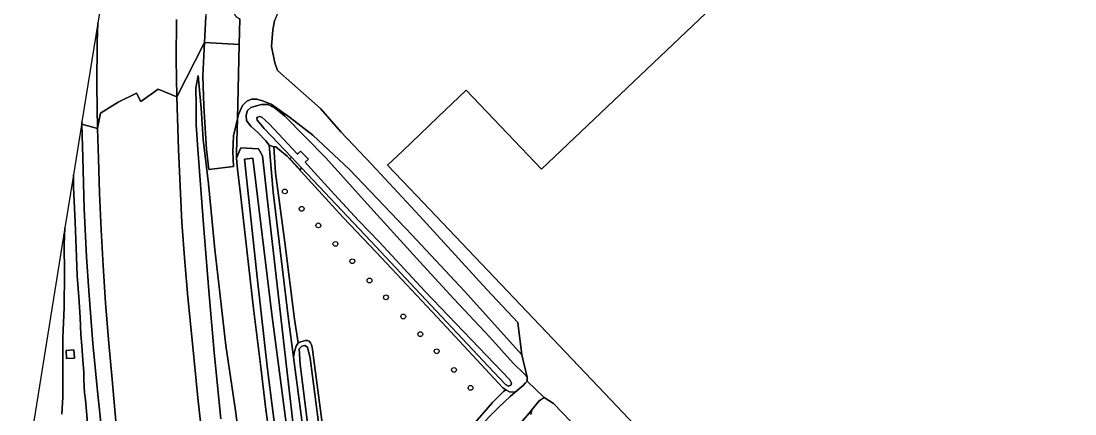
# Model space of a CAD drawing. Extents: x 156141 to 158132, y 385651 to 388333.
# Drawn here: x 156141.3 to 156355, y 387723 to 387802.7 of the extents above; entities that cross this region are included whole.
import ezdxf

# ---------------------------------------------------------------- set-up
doc = ezdxf.new("R2010")
doc.units = 0
for name, color, linetype in [('IMGEO_Berm_groen', 7, 'Continuous'), ('IMGEO_Berm_onverhard', 7, 'Continuous'), ('IMGEO_Boom', 7, 'Continuous'), ('IMGEO_Erf', 7, 'Continuous'), ('IMGEO_Grasland_overig', 7, 'Continuous'), ('IMGEO_Groenvoorziening', 7, 'Continuous'), ('IMGEO_Muur', 7, 'Continuous'), ('IMGEO_Oever', 7, 'Continuous'), ('IMGEO_Pand', 7, 'Continuous'), ('IMGEO_Rijbaan_autosnelweg', 7, 'Continuous'), ('IMGEO_Terreindeel_gesloten', 7, 'Continuous'), ('IMGEO_Terreindeel_onvherhard', 7, 'Continuous'), ('IMGEO_Waterloop', 7, 'Continuous')]:
    doc.layers.add(name, color=color, linetype=linetype)

msp = doc.modelspace()

# ---------------------------------------------------------------- linework, layer by layer
at = {"layer": 'IMGEO_Berm_groen'}
for points in [[(156172.8, 387802.97), (156172.74, 387794.88), (156172.88, 387787.26), (156178.5, 387798.33), (156178.77, 387803.56)], [(156192.66, 387711.59), (156190.94, 387723.88), (156189.93, 387732.44), (156188.41, 387744.33), (156187.09, 387756.23), (156185.86, 387767.03), (156185.22, 387772.64), (156184.97, 387774.88), (156184.98, 387775.2), (156185.01, 387775.93), (156185.17, 387782.8), (156184.4, 387779.37), (156184.28, 387776.16), (156184.41, 387773.14), (156179.41, 387772.54), (156178.93, 387776.62), (156178.38, 387785.42), (156178.18, 387791.54), (156178.5, 387798.33), (156172.88, 387787.26), (156173.21, 387776.58), (156173.94, 387761.78), (156174.49, 387753.83), (156175.11, 387746.66), (156176.04, 387737.25), (156177.16, 387726.24), (156178.53, 387714.08)], [(156181.84, 387721.99), (156180.44, 387735.4), (156179.38, 387747.96), (156178.29, 387761.39), (156177.16, 387776.7), (156176.85, 387781.61), (156176.81, 387785.53), (156176.78, 387789.13), (156177.19, 387791.6), (156177.43, 387789.38), (156177.84, 387784.99), (156178.23, 387778.66), (156179.35, 387769.61), (156180.61, 387756.29), (156181.61, 387747.56), (156182.85, 387736.82), (156184.81, 387723.66), (156186.24, 387712.79)], [(156161.09, 387715.34), (156160.38, 387723.06), (156159.73, 387730.73), (156159.12, 387737.26), (156158.46, 387745.49), (156157.96, 387752.99), (156157.57, 387760.3), (156157.23, 387767.73), (156157.02, 387774.76), (156156.8, 387780.85), (156153.65, 387781.74), (156153.81, 387774.96), (156154.12, 387764.59), (156154.56, 387754.84), (156155.06, 387747.96), (156155.85, 387737.28), (156156.83, 387727.6), (156157.76, 387718.65)], [(156155.06, 387718.01), (156154.4, 387725.85), (156154.18, 387727.23), (156154.01, 387729.89), (156154.05, 387731.34), (156153.81, 387733.89), (156153.61, 387736.8), (156153.4, 387739.1), (156153.31, 387742.5), (156153.04, 387746.69), (156152.69, 387751), (156152.52, 387754.81), (156152.26, 387761.89), (156151.91, 387768.99), (156151.91, 387771.46), (156150.18, 387760.7), (156150.08, 387757.25), (156150.12, 387751.6), (156150.07, 387744.55), (156149.8, 387738.43), (156149.77, 387730.17), (156149.76, 387726.37), (156149.56, 387722.94)]]:
    msp.add_lwpolyline(points, dxfattribs=at)
for points in [[(156156.85, 387802.21), (156153.64, 387782.23), (156153.65, 387781.74), (156156.8, 387780.85), (156156.67, 387789.47), (156156.74, 387798.52)], [(156150.45, 387735.86), (156152.03, 387735.95), (156152.12, 387734.29), (156150.54, 387734.2)]]:
    msp.add_lwpolyline(points, close=True, dxfattribs=at)
at = {"layer": 'IMGEO_Berm_onverhard'}
msp.add_lwpolyline([(156178.5, 387798.33), (156185.52, 387797.91), (156185.64, 387803.1), (156185.56, 387803.09), (156184.95, 387803.53), (156184.42, 387804.51), (156184.23, 387806.18), (156184.12, 387808.06), (156183.97, 387810.61), (156179.31, 387810.82), (156179.05, 387808.32), (156178.77, 387803.56)], close=True, dxfattribs=at)
at = {"layer": 'IMGEO_Boom'}
for centre in [(156194.79, 387768.1), (156198.21, 387764.57), (156201.59, 387761.21), (156205.05, 387757.46), (156208.48, 387753.94), (156211.96, 387750.03), (156215.3, 387746.62), (156218.81, 387742.73), (156222.26, 387739.15), (156225.59, 387735.68), (156229.09, 387731.9), (156232.46, 387728.27)]:
    msp.add_circle(centre, 0.489, dxfattribs=at)
at = {"layer": 'IMGEO_Erf'}
for points in [[(156354.46, 387955.58), (156241.28, 387851.86), (156232.32, 387843.14), (156221.47, 387833.09), (156197.18, 387809.38), (156195.52, 387807.41), (156193.77, 387805.31), (156192.71, 387802.68), (156192.35, 387800.86), (156192.1, 387797.52), (156192.76, 387794.16), (156193.3, 387792.65), (156202, 387784.95), (156206.14, 387780.21), (156212.43, 387773.56), (156222.11, 387763.13), (156235.73, 387748.21), (156242.05, 387741.5), (156242.87, 387734.94), (156243.92, 387730.46), (156243.92, 387729.61), (156247.36, 387726.27), (156249.25, 387725.09), (156276.69, 387696.53)], [(156269.51, 387716.77), (156262.1, 387724.57), (156258.31, 387728.55), (156221.48, 387767.29), (156220.05, 387768.79), (156215.64, 387773.42), (156218.72, 387776.36), (156225.83, 387783.16), (156231.56, 387788.64), (156246.82, 387772.59), (156370.75, 387890.36), (156456.37, 387800.39), (156460.64, 387795.89), (156457.2, 387792.62), (156460.27, 387789.4), (156466.18, 387783.18), (156454.13, 387771.74), (156550.24, 387670.79)]]:
    msp.add_lwpolyline(points, dxfattribs=at)
at = {"layer": 'IMGEO_Grasland_overig'}
for points in [[(156186.24, 387712.79), (156184.81, 387723.66), (156182.85, 387736.82), (156181.61, 387747.56), (156180.61, 387756.29), (156179.35, 387769.61), (156178.23, 387778.66), (156177.84, 387784.99), (156177.43, 387789.38), (156177.19, 387791.6), (156176.78, 387789.13), (156176.81, 387785.53), (156176.85, 387781.61), (156177.16, 387776.7), (156178.29, 387761.39), (156179.38, 387747.96), (156180.44, 387735.4), (156181.84, 387721.99)], [(156157.76, 387718.65), (156156.83, 387727.6), (156155.85, 387737.28), (156155.06, 387747.96), (156154.56, 387754.84), (156154.12, 387764.59), (156153.81, 387774.96), (156153.65, 387781.74), (156153.54, 387781.58), (156151.91, 387771.46), (156151.91, 387768.99), (156152.26, 387761.89), (156152.52, 387754.81), (156152.69, 387751), (156153.04, 387746.69), (156153.31, 387742.5), (156153.4, 387739.1), (156153.61, 387736.8), (156153.81, 387733.89), (156154.05, 387731.34), (156154.01, 387729.89), (156154.18, 387727.23), (156154.4, 387725.85), (156155.06, 387718.01)], [(156232.93, 387720.7), (156236.92, 387725.32), (156239.16, 387727.53), (156239.61, 387727.83), (156239.02, 387728.27), (156226.65, 387741.6), (156219.5, 387749.14), (156213.33, 387755.78), (156206.6, 387762.84), (156195.26, 387775.22), (156192.99, 387777.12), (156192.58, 387777.14), (156192.87, 387771.86), (156194.8, 387757.77), (156196.75, 387742.17), (156197.53, 387737.36), (156198.04, 387737.57), (156198.53, 387737.75), (156198.99, 387737.85), (156199.39, 387737.85), (156199.71, 387737.72), (156199.98, 387737.41), (156200.18, 387736.99), (156200.35, 387736.52), (156217.07, 387609.27)], [(156149.56, 387722.94), (156149.76, 387726.37), (156149.77, 387730.17), (156149.8, 387738.43), (156150.07, 387744.55), (156150.12, 387751.6), (156150.08, 387757.25), (156150.18, 387760.7), (156141.31, 387705.45)], [(156238.48, 387716.32), (156244.35, 387723.13), (156244.88, 387723.79), (156246.34, 387725.64), (156247.36, 387726.27), (156243.92, 387729.61), (156243.58, 387729.3), (156243.14, 387728.75), (156241.52, 387727.37), (156240.47, 387726.48), (156238.29, 387724.38), (156233.46, 387719.54)], [(156244.67, 387722.83), (156244.88, 387723.79), (156244.35, 387723.13), (156238.48, 387716.32)]]:
    msp.add_lwpolyline(points, dxfattribs=at)
for points in [[(156153.64, 387782.23), (156153.54, 387781.58), (156153.65, 387781.74)], [(156194.8, 387757.77), (156192.87, 387771.86), (156192.58, 387777.14), (156191.63, 387777.48), (156192.46, 387767.93), (156195.51, 387742.21), (156196.54, 387734.5), (156196.77, 387735.6), (156197.09, 387736.71), (156197.53, 387737.36), (156196.75, 387742.17)], [(156240.47, 387726.48), (156241.52, 387727.37), (156240.35, 387727.44), (156239.61, 387727.83), (156239.16, 387727.53), (156236.92, 387725.32), (156232.93, 387720.7), (156231.02, 387718.13), (156230.69, 387717.49), (156230.96, 387717.51), (156233.46, 387719.54), (156238.29, 387724.38)]]:
    msp.add_lwpolyline(points, close=True, dxfattribs=at)
at = {"layer": 'IMGEO_Groenvoorziening'}
for points in [[(156185.64, 387803.1), (156185.52, 387797.91), (156185.17, 387782.8), (156185.37, 387783.7), (156186.19, 387785.55), (156187.07, 387786.38), (156188.02, 387786.79), (156189.11, 387786.8), (156190.28, 387786.49), (156192, 387785.82), (156195.77, 387783.17), (156200.49, 387779.5), (156207.89, 387772.52), (156220.53, 387759.32), (156231.26, 387747.85), (156242.87, 387734.94), (156242.05, 387741.5), (156235.73, 387748.21), (156222.11, 387763.13), (156212.43, 387773.56), (156206.14, 387780.21), (156202, 387784.95), (156193.3, 387792.65), (156192.76, 387794.16), (156192.1, 387797.52), (156192.35, 387800.86), (156192.71, 387802.68)], [(156202.29, 387691.04), (156196.54, 387734.5), (156195.51, 387742.21), (156192.46, 387767.93), (156191.63, 387777.48), (156190.96, 387778.34), (156189.35, 387780.04), (156188, 387781.26), (156187.58, 387781.72), (156186.99, 387782.48), (156186.96, 387783.6), (156187.21, 387784.49), (156187.92, 387785.12), (156189.03, 387785.47), (156190.07, 387785.75), (156191.39, 387785.74), (156192.91, 387784.89), (156194.71, 387783.44), (156203.08, 387774.91), (156210.9, 387766.29), (156222.17, 387753.84), (156229.05, 387746.32), (156236.36, 387738.53), (156241.08, 387733.29), (156243.35, 387731.1), (156243.92, 387730.46), (156242.87, 387734.94), (156231.26, 387747.85), (156220.53, 387759.32), (156207.89, 387772.52), (156200.49, 387779.5), (156195.77, 387783.17), (156192, 387785.82), (156190.28, 387786.49), (156189.11, 387786.8), (156188.02, 387786.79), (156187.07, 387786.38), (156186.19, 387785.55), (156185.37, 387783.7), (156185.17, 387782.8), (156185.01, 387775.93), (156184.98, 387775.2), (156184.97, 387774.88), (156185.88, 387776.93), (156189.48, 387776.76), (156190.28, 387775.35), (156191.23, 387766.8), (156196.47, 387720.79)]]:
    msp.add_lwpolyline(points, dxfattribs=at)
at = {"layer": 'IMGEO_Muur'}
msp.add_lwpolyline([(156198.93, 387774.05), (156199.61, 387774.66), (156197.94, 387776.29), (156197.33, 387775.66)], dxfattribs=at)
at = {"layer": 'IMGEO_Oever'}
for points in [[(156229.05, 387746.32), (156222.17, 387753.84), (156210.9, 387766.29), (156203.08, 387774.91), (156194.71, 387783.44), (156192.91, 387784.89), (156191.39, 387785.74), (156190.07, 387785.75), (156189.03, 387785.47), (156187.92, 387785.12), (156187.21, 387784.49), (156186.96, 387783.6), (156186.99, 387782.48), (156187.58, 387781.72), (156188, 387781.26), (156189.35, 387780.04), (156190.96, 387778.34), (156191.63, 387777.48), (156192.58, 387777.14), (156192.99, 387777.12), (156195.26, 387775.22), (156206.6, 387762.84), (156213.33, 387755.78), (156219.5, 387749.14), (156226.65, 387741.6), (156239.02, 387728.27), (156239.61, 387727.83), (156240.35, 387727.44), (156241.52, 387727.37), (156243.14, 387728.75), (156243.58, 387729.3), (156243.92, 387729.61), (156243.92, 387730.46), (156243.35, 387731.1), (156241.08, 387733.29), (156236.36, 387738.53)], [(156213.91, 387757.91), (156223.18, 387747.89), (156240.44, 387729.88), (156240.75, 387729.22), (156240.61, 387728.78), (156240.15, 387728.59), (156239.51, 387728.97), (156236, 387732.66), (156220.3, 387749.45), (156212.21, 387757.99), (156198.16, 387772.91), (156197.9, 387772.49), (156195.8, 387774.73), (156196.15, 387775.06), (156190.58, 387780.86), (156189.2, 387782.53), (156189.15, 387782.98), (156189.27, 387783.16), (156189.74, 387783.33), (156190.16, 387783.15), (156191.61, 387781.83), (156197.36, 387775.69), (156197.94, 387776.29), (156199.61, 387774.66), (156198.91, 387774.03), (156200.1, 387772.76), (156204.86, 387767.46), (156209.71, 387762.21)]]:
    msp.add_lwpolyline(points, close=True, dxfattribs=at)
for points in [[(156196.47, 387720.79), (156191.23, 387766.8), (156190.28, 387775.35), (156189.48, 387776.76), (156185.88, 387776.93), (156184.97, 387774.88), (156185.22, 387772.64), (156185.86, 387767.03), (156187.09, 387756.23), (156188.41, 387744.33), (156189.93, 387732.44), (156190.94, 387723.88), (156192.66, 387711.59)], [(156195.4, 387699.67), (156191.29, 387732.03), (156189.24, 387750.1), (156186.6, 387774.65), (156188.34, 387774.85), (156192.16, 387743.18), (156196.27, 387711.81)], [(156217.07, 387609.27), (156200.35, 387736.52), (156200.18, 387736.99), (156199.98, 387737.41), (156199.71, 387737.72), (156199.39, 387737.85), (156198.99, 387737.85), (156198.53, 387737.75), (156198.04, 387737.57), (156197.53, 387737.36), (156197.09, 387736.71), (156196.77, 387735.6), (156196.54, 387734.5), (156202.29, 387691.04)], [(156202.42, 387696.87), (156197.9, 387733), (156197.73, 387736.14), (156198.25, 387736.73), (156198.87, 387736.85), (156199.37, 387736.52), (156199.91, 387734.3), (156203.26, 387708.75)], [(156276.69, 387696.53), (156249.25, 387725.09), (156247.36, 387726.27), (156246.34, 387725.64), (156244.88, 387723.79), (156244.67, 387722.83)]]:
    msp.add_lwpolyline(points, dxfattribs=at)
at = {"layer": 'IMGEO_Pand'}
msp.add_lwpolyline([(156550.24, 387670.79), (156454.13, 387771.74), (156466.18, 387783.18), (156460.27, 387789.4), (156457.2, 387792.62), (156460.64, 387795.89), (156456.37, 387800.39), (156370.75, 387890.36), (156246.82, 387772.59), (156231.56, 387788.64), (156225.83, 387783.16), (156218.72, 387776.36), (156215.64, 387773.42), (156220.05, 387768.79), (156221.48, 387767.29), (156258.31, 387728.55), (156262.1, 387724.57), (156269.51, 387716.77)], dxfattribs=at)
at = {"layer": 'IMGEO_Rijbaan_autosnelweg'}
for points in [[(156171.18, 387891.5), (156156.85, 387802.21), (156156.74, 387798.52), (156156.67, 387789.47), (156156.8, 387780.85), (156157.41, 387783.95), (156161, 387786.19), (156164.73, 387788.06), (156165.57, 387786.37), (156169.11, 387788.86), (156172.88, 387787.26), (156172.74, 387794.88), (156172.8, 387802.97)], [(156178.53, 387714.08), (156177.16, 387726.24), (156176.04, 387737.25), (156175.11, 387746.66), (156174.49, 387753.83), (156173.94, 387761.78), (156173.21, 387776.58), (156172.88, 387787.26), (156169.11, 387788.86), (156165.57, 387786.37), (156164.73, 387788.06), (156161, 387786.19), (156157.41, 387783.95), (156156.8, 387780.85), (156157.02, 387774.76), (156157.23, 387767.73), (156157.57, 387760.3), (156157.96, 387752.99), (156158.46, 387745.49), (156159.12, 387737.26), (156159.73, 387730.73), (156160.38, 387723.06), (156161.09, 387715.34)]]:
    msp.add_lwpolyline(points, dxfattribs=at)
at = {"layer": 'IMGEO_Terreindeel_gesloten'}
for points in [[(156196.15, 387775.06), (156195.8, 387774.73), (156197.9, 387772.49), (156198.16, 387772.91)], [(156150.45, 387735.86), (156150.54, 387734.2), (156152.12, 387734.29), (156152.03, 387735.95)]]:
    msp.add_lwpolyline(points, close=True, dxfattribs=at)
at = {"layer": 'IMGEO_Terreindeel_onvherhard'}
msp.add_lwpolyline([(156185.17, 387782.8), (156185.52, 387797.91), (156178.5, 387798.33), (156178.18, 387791.54), (156178.38, 387785.42), (156178.93, 387776.62), (156179.41, 387772.54), (156184.41, 387773.14), (156184.28, 387776.16), (156184.4, 387779.37)], close=True, dxfattribs=at)
at = {"layer": 'IMGEO_Waterloop'}
for points in [[(156213.91, 387757.91), (156209.71, 387762.21), (156204.86, 387767.46), (156200.1, 387772.76), (156198.91, 387774.03), (156199.61, 387774.66), (156197.94, 387776.29), (156197.36, 387775.69), (156191.61, 387781.83), (156190.16, 387783.15), (156189.74, 387783.33), (156189.27, 387783.16), (156189.15, 387782.98), (156189.2, 387782.53), (156190.58, 387780.86), (156196.15, 387775.06), (156198.16, 387772.91), (156212.21, 387757.99), (156220.3, 387749.45), (156236, 387732.66), (156239.51, 387728.97), (156240.15, 387728.59), (156240.61, 387728.78), (156240.75, 387729.22), (156240.44, 387729.88), (156223.18, 387747.89)], [(156207.07, 387678.34), (156203.26, 387708.75), (156199.91, 387734.3), (156199.37, 387736.52), (156198.87, 387736.85), (156198.25, 387736.73), (156197.73, 387736.14), (156197.9, 387733), (156202.42, 387696.87), (156213.82, 387608.87), (156216.25, 387609.17), (156210.86, 387648.69), (156210.57, 387653.14), (156209.36, 387662.6)]]:
    msp.add_lwpolyline(points, close=True, dxfattribs=at)
for points in [[(156236, 387457.98), (156236.89, 387458.22), (156235.53, 387464.34), (156230.75, 387486.9), (156227.19, 387504.78), (156221.65, 387535.95), (156215.9, 387567.66), (156211.38, 387596.49), (156206.78, 387626.63), (156202.51, 387661.87), (156199.47, 387685.11), (156196.27, 387711.81), (156192.16, 387743.18), (156188.34, 387774.85), (156186.6, 387774.65)], [(156186.6, 387774.65), (156189.24, 387750.1), (156191.29, 387732.03), (156195.4, 387699.67)]]:
    msp.add_lwpolyline(points, dxfattribs=at)

doc.saveas('drawing.dxf')
